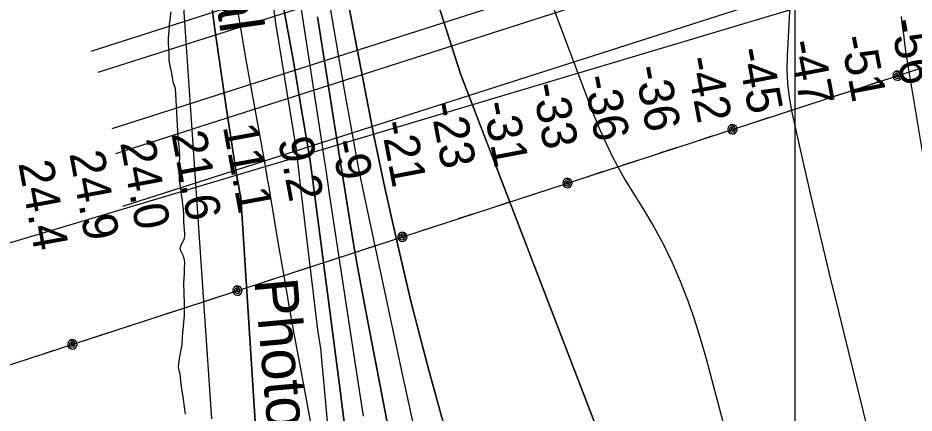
# Model space of a CAD drawing. Extents: x 3250478 to 3288318, y 788638 to 816472.
# Drawn here: x 3274100 to 3275824, y 804744 to 805505 of the extents above; entities that cross this region are included whole.
import ezdxf

# ---------------------------------------------------------------- set-up
doc = ezdxf.new("R2010")
doc.units = 0
for name, color, linetype in [('V-GRID-MAJR', 7, 'Continuous'), ('V-RIVR-EDGE', 7, 'Continuous'), ('V-RIVR-IDEN', 7, 'Continuous'), ('V-RIVR-RANG', 7, 'Continuous'), ('V-SITE-VEGE', 7, 'Continuous'), ('V-TOPO-DPTH', 7, 'Continuous'), ('V-TOPO-MAJR', 7, 'Continuous'), ('V-TOPO-MINR', 7, 'Continuous'), ('V-TOPO-WATR', 7, 'Continuous'), ('V-UTIL-LINE', 7, 'Continuous')]:
    doc.layers.add(name, color=color, linetype=linetype)

msp = doc.modelspace()

# ---------------------------------------------------------------- linework, layer by layer
at = {"layer": 'V-GRID-MAJR'}
msp.add_spline([(3275593.9, 794016.6), (3275594.8, 800075.6), (3275595.7, 806137.8), (3275596.6, 812200), (3275596.6, 812203)], degree=3, dxfattribs=at)
at = {"layer": 'V-RIVR-EDGE'}
msp.add_lwpolyline([(3274372, 806831.3), (3274393.5, 806722.1), (3274408.1, 806642.1), (3274457.9, 806412), (3274469.1, 806345.1), (3274504.1, 806121.6), (3274513.6, 806070.2), (3274547.7, 805825), (3274554.2, 805786.3), (3274589.6, 805538.9), (3274595.2, 805495), (3274635, 805251.9), (3274642.7, 805183.2), (3274676.3, 804904.9), (3274682.3, 804868.4), (3274707.7, 804588.4)], dxfattribs=at)
at = {"layer": 'V-SITE-VEGE'}
for points in [[(3274393.1, 805516.7), (3274392.9, 805504.3), (3274390.9, 805492.9), (3274390.5, 805488), (3274390.4, 805480.4), (3274389, 805466), (3274388.9, 805457.5), (3274389.9, 805436.3), (3274389.9, 805428), (3274390.3, 805422.7), (3274392, 805413.5)], [(3274392, 805413.5), (3274395.8, 805395.1), (3274398.1, 805381.9), (3274402.5, 805369.9), (3274407.4, 805275.5), (3274410.1, 805251.1), (3274410.7, 805237.6), (3274409.6, 805216.8), (3274410, 805191.5), (3274412.5, 805176.9), (3274413.5, 805170.6), (3274414.1, 805164.8), (3274415.7, 805155.1), (3274416.1, 805150.8), (3274417.8, 805136.7), (3274418.2, 805126.6), (3274418.4, 805113.1), (3274420, 805089), (3274420, 805085.5), (3274419, 805077.7), (3274413.1, 805067.6), (3274411.8, 805063.8), (3274411.2, 805061.5), (3274413.3, 805056.1), (3274417.8, 805047.2), (3274419.4, 805038.9), (3274420, 805033.4), (3274419.6, 805023.1), (3274419.5, 805013.3), (3274418.7, 804994), (3274419.9, 804955.2), (3274419.7, 804932.4), (3274418.7, 804918.6), (3274415.7, 804891.2), (3274415.1, 804876.5), (3274412.2, 804859.5), (3274409.8, 804849.7), (3274408.3, 804832.7), (3274409, 804828.9), (3274411.4, 804820.4), (3274412.8, 804805.7), (3274414.5, 804791.1), (3274418, 804771.3), (3274419.3, 804760.6), (3274420.7, 804747.1), (3274421.3, 804742.5)]]:
    msp.add_lwpolyline(points, dxfattribs=at)
at = {"layer": 'V-TOPO-DPTH'}
for points in [[(3272896.9, 811666.8), (3273467.3, 810068.1), (3273725.4, 809243.6), (3273978.7, 808646.8), (3274258.5, 807822.2), (3274387.5, 807404.6), (3274650.5, 806336.2), (3274951.7, 805397.8), (3275222.6, 804691.4)], [(3275222.6, 804691.4), (3274951.7, 805397.8), (3274650.5, 806336.2), (3274387.5, 807404.6), (3274258.5, 807822.2), (3273978.7, 808646.8), (3273725.4, 809243.6), (3273467.3, 810068.1), (3272896.9, 811666.8)], [(3274715.7, 805634.8), (3274785.6, 805275.5), (3274790.5, 805251.1), (3274795.5, 805226.6), (3274800.7, 805202.2), (3274806, 805177.8), (3274824.8, 805092.9), (3274840.2, 805026.2), (3274856.1, 804959.6), (3274873, 804893.3), (3274890.6, 804827.2), (3274941.7, 804640.5)], [(3274941.7, 804640.5), (3274890.6, 804827.2), (3274873, 804893.3), (3274856.1, 804959.6), (3274840.2, 805026.2), (3274824.8, 805092.9), (3274806, 805177.8), (3274800.7, 805202.2), (3274795.5, 805226.6), (3274790.5, 805251.1), (3274785.6, 805275.5), (3274715.7, 805634.8)], [(3274730.3, 804707), (3274724.6, 804752.5), (3274718.8, 804797.9), (3274667.5, 805191.6), (3274666.2, 805201.2), (3274664.9, 805210.8), (3274663.4, 805220.4), (3274661.9, 805230), (3274641.8, 805351.1), (3274629.8, 805421.2), (3274617.4, 805491.1), (3274604.3, 805561)], [(3274604.3, 805561), (3274617.4, 805491.1), (3274629.8, 805421.2), (3274641.8, 805351.1), (3274661.9, 805230), (3274663.4, 805220.4), (3274664.9, 805210.8), (3274666.2, 805201.2), (3274667.5, 805191.6), (3274718.8, 804797.9), (3274724.6, 804752.5), (3274730.3, 804707)], [(3274600.1, 804045.6), (3274528.7, 805159.5), (3274526.3, 805171.6), (3274524, 805183.7), (3274521.9, 805195.8), (3274519.9, 805208), (3274500.7, 805333.3), (3274489.5, 805408.2), (3274478.9, 805483.2), (3274468.9, 805558.2)], [(3275124.5, 805538.8), (3275200.9, 805336.1), (3275205.7, 805323.8), (3275210.6, 805311.6), (3275215.7, 805299.4), (3275221, 805287.4), (3275231.6, 805263.7), (3275242.8, 805240.2), (3275254.7, 805217), (3275267.6, 805194.3), (3275281.1, 805172), (3275303.8, 805136.3), (3275323.7, 805103), (3275342.3, 805069.1), (3275359, 805034.2), (3275374.4, 804998.6), (3275388.2, 804962.3), (3275401.2, 804925.7), (3275412.7, 804888.7), (3275423.4, 804851.4), (3275491.7, 804594.8)], [(3275124.5, 805538.8), (3275200.9, 805336.1), (3275205.7, 805323.8), (3275210.6, 805311.6), (3275215.7, 805299.4), (3275221, 805287.4), (3275231.6, 805263.7), (3275242.8, 805240.2), (3275254.7, 805217), (3275267.6, 805194.3), (3275281.1, 805172), (3275303.8, 805136.3), (3275323.7, 805103), (3275342.3, 805069.1), (3275359, 805034.2), (3275374.4, 804998.6), (3275388.2, 804962.3), (3275401.2, 804925.7), (3275412.7, 804888.7), (3275423.4, 804851.4), (3275491.7, 804594.8)], [(3274858.9, 804473), (3274771.6, 804926.8), (3274762.6, 804974.6), (3274753.9, 805022.5), (3274745.6, 805070.4), (3274737.7, 805118.4), (3274726, 805190.7), (3274724.1, 805202.6), (3274722.2, 805214.5), (3274720.3, 805226.4), (3274718.5, 805238.3), (3274699.6, 805360.9), (3274688.1, 805434.1), (3274676.5, 805507.3)], [(3274676.5, 805507.3), (3274688.1, 805434.1), (3274699.6, 805360.9), (3274718.5, 805238.3), (3274720.3, 805226.4), (3274722.2, 805214.5), (3274724.1, 805202.6), (3274726, 805190.7), (3274737.7, 805118.4), (3274745.6, 805070.4), (3274753.9, 805022.5), (3274762.6, 804974.6), (3274771.6, 804926.8), (3274858.9, 804473)]]:
    msp.add_lwpolyline(points, dxfattribs=at)
at = {"layer": 'V-TOPO-MAJR'}
msp.add_lwpolyline([(3275590.8, 805639.6), (3275579.8, 805432.1), (3275579.4, 805405.4), (3275580.6, 805378.9), (3275583.9, 805352.5), (3275588.6, 805326.3), (3275609.8, 805232.1), (3275626.4, 805158.8), (3275643.4, 805085.7), (3275660.8, 805012.7), (3275678.6, 804939.7), (3275763.5, 804595.3)], dxfattribs=at)
at = {"layer": 'V-TOPO-MINR'}
for points in [[(3275222.6, 804691.4), (3274951.7, 805397.8), (3274650.5, 806336.2), (3274387.5, 807404.6), (3274258.5, 807822.2), (3273978.7, 808646.8), (3273725.4, 809243.6), (3273467.3, 810068.1), (3272896.9, 811666.8)], [(3274231.8, 806901.3), (3274294.7, 806611.3), (3274296.3, 806603.7), (3274297.9, 806596.1), (3274299.3, 806588.5), (3274300.6, 806580.8), (3274309.5, 806528.1), (3274315, 806494.1), (3274320.1, 806460), (3274324.8, 806425.9), (3274329.1, 806391.7), (3274387.9, 805898.7), (3274388.4, 805894.7), (3274388.9, 805890.7), (3274389.3, 805886.7), (3274389.8, 805882.7), (3274392.7, 805857.3), (3274394.6, 805840.6), (3274396.6, 805823.9), (3274398.7, 805807.2), (3274400.7, 805790.5), (3274472.1, 804733.3)], [(3274638.7, 805887.8), (3274727.8, 805366.8), (3274732.1, 805341.9), (3274736.5, 805317.1), (3274740.9, 805292.3), (3274745.3, 805267.4), (3274750, 805242.6), (3274754.7, 805217.9), (3274759.7, 805193.1), (3274764.9, 805168.5), (3274839.2, 804819.4), (3274851.9, 804760.7), (3274864.7, 804702.1)], [(3274598.2, 805827.2), (3274685.1, 805258.6), (3274688.6, 805235.6), (3274692.1, 805212.6), (3274695.6, 805189.6), (3274699, 805166.6), (3274742.2, 804880), (3274753.1, 804809), (3274764.2, 804738.1)], [(3274715.7, 805634.8), (3274785.6, 805275.5), (3274790.5, 805251.1), (3274795.5, 805226.6), (3274800.7, 805202.2), (3274806, 805177.8), (3274824.8, 805092.9), (3274840.2, 805026.2), (3274856.1, 804959.6), (3274873, 804893.3), (3274890.6, 804827.2), (3274941.7, 804640.5)], [(3274511.3, 805585.2), (3274524.7, 805504.9), (3274538.6, 805424.6), (3274574, 805227.3), (3274576.9, 805211.2), (3274579.7, 805195.1), (3274582.5, 805179), (3274585.2, 805163), (3274600.2, 805073.1), (3274610.6, 805012.1), (3274621.2, 804951.2), (3274632.1, 804890.3), (3274643.3, 804829.4), (3274708.5, 804479.7)], [(3274468.9, 805558.2), (3274478.9, 805483.2), (3274489.5, 805408.2), (3274500.7, 805333.3), (3274519.9, 805208), (3274521.9, 805195.8), (3274524, 805183.7), (3274526.3, 805171.6), (3274528.7, 805159.5), (3274600.1, 804045.6)], [(3275124.5, 805538.8), (3275200.9, 805336.1), (3275205.7, 805323.8), (3275210.6, 805311.6), (3275215.7, 805299.4), (3275221, 805287.4), (3275231.6, 805263.7), (3275242.8, 805240.2), (3275254.7, 805217), (3275267.6, 805194.3), (3275281.1, 805172), (3275303.8, 805136.3), (3275323.7, 805103), (3275342.3, 805069.1), (3275359, 805034.2), (3275374.4, 804998.6), (3275388.2, 804962.3), (3275401.2, 804925.7), (3275412.7, 804888.7), (3275423.4, 804851.4), (3275491.7, 804594.8)], [(3274676.5, 805507.3), (3274688.1, 805434.1), (3274699.6, 805360.9), (3274718.5, 805238.3), (3274720.3, 805226.4), (3274722.2, 805214.5), (3274724.1, 805202.6), (3274726, 805190.7), (3274737.7, 805118.4), (3274745.6, 805070.4), (3274753.9, 805022.5), (3274762.6, 804974.6), (3274771.6, 804926.8), (3274858.9, 804473)], [(3275799.5, 805507.6), (3275801.6, 805490.3), (3275803.8, 805473), (3275806.1, 805455.8), (3275808.7, 805436.8), (3275809.9, 805429.1), (3275811, 805421.3), (3275812.2, 805413.5), (3275813.5, 805405.8), (3275910.7, 804824.7)]]:
    msp.add_lwpolyline(points, dxfattribs=at)
at = {"layer": 'V-TOPO-WATR'}
msp.add_lwpolyline([(3274604.3, 805561), (3274617.4, 805491.1), (3274629.8, 805421.2), (3274641.8, 805351.1), (3274661.9, 805230), (3274663.4, 805220.4), (3274664.9, 805210.8), (3274666.2, 805201.2), (3274667.5, 805191.6), (3274718.8, 804797.9), (3274724.6, 804752.5), (3274730.3, 804707)], dxfattribs=at)
at = {"layer": 'V-UTIL-LINE'}
for p, q in [((3274240.5, 805441.3), (3276697.9, 806228.7)), ((3274254.1, 805400.6), (3276711.4, 806188)), ((3274281.2, 805292), (3276738.6, 806079.4)), ((3274288, 805244.4), (3276745.4, 806031.9)), ((3274301.6, 805142.6), (3276759, 805930.1))]:
    msp.add_line(p, q, dxfattribs=at)
for points in [[(3276779.1, 805877.5), (3273409.8, 804870.5)], [(3267768.9, 795052), (3267595.7, 796245.4), (3267428.9, 797433.4), (3267186.1, 798668.3), (3266836.5, 800535.4), (3266601.4, 801827.2), (3266502.4, 802344.1), (3267033.5, 802517.9), (3268674.4, 803054.4), (3270333.6, 803588.9), (3271983.5, 804154), (3273734.5, 804723.4), (3276865.7, 805744)], [(3275792.4, 805394.1), (3275790.1, 805395.9), (3275790, 805393.6), (3275792.2, 805392), (3275794.9, 805393.2), (3275794, 805396.4), (3275789.8, 805398.7), (3275786.7, 805395.8), (3275786.9, 805390.9), (3275790.9, 805388.6), (3275795.4, 805389.1), (3275797.9, 805393.1), (3275796.5, 805398.5), (3275789.6, 805402.7), (3275786.5, 805401), (3275784.3, 805398.2), (3275783.4, 805394.8), (3275783.8, 805391.4), (3275785.5, 805388.3), (3275788.3, 805386.1), (3275791.7, 805385.2), (3275795.2, 805385.6), (3275798.2, 805387.3), (3275800.4, 805390.1), (3275801.3, 805393.4), (3275800.9, 805396.9), (3275799.2, 805400), (3275796.4, 805402.2), (3275793.1, 805403.1), (3275789.6, 805402.7)], [(3275722.9, 805371.5), (3275755.3, 805382.1)], [(3275652.6, 805348.6), (3275684.9, 805359.1)], [(3275582.2, 805325.7), (3275614.6, 805336.2)], [(3275511.9, 805302.7), (3275544.2, 805313.3)], [(3275474.8, 805290.6), (3275472.5, 805292.4), (3275472.4, 805290.1), (3275474.6, 805288.5), (3275477.3, 805289.7), (3275476.4, 805292.9), (3275472.3, 805295.2), (3275469.2, 805292.3), (3275469.4, 805287.4), (3275473.3, 805285.1), (3275477.8, 805285.6), (3275480.4, 805289.6), (3275479, 805295), (3275472, 805299.2), (3275469, 805297.5), (3275466.8, 805294.7), (3275465.8, 805291.3), (3275466.2, 805287.9), (3275468, 805284.8), (3275470.7, 805282.6), (3275474.1, 805281.7), (3275477.6, 805282.1), (3275480.7, 805283.8), (3275482.8, 805286.6), (3275483.8, 805289.9), (3275483.4, 805293.4), (3275481.6, 805296.5), (3275478.9, 805298.7), (3275475.5, 805299.6), (3275472, 805299.2)], [(3275405.4, 805268), (3275437.7, 805278.6)], [(3275335, 805245.1), (3275367.4, 805255.6)], [(3275264.7, 805222.2), (3275297, 805232.7)], [(3275194.3, 805199.2), (3275226.6, 805209.8)], [(3275157.2, 805187.1), (3275155, 805188.9), (3275154.9, 805186.6), (3275157.1, 805185), (3275159.8, 805186.2), (3275158.9, 805189.4), (3275154.7, 805191.7), (3275151.6, 805188.8), (3275151.8, 805183.9), (3275155.8, 805181.6), (3275160.2, 805182.1), (3275162.8, 805186.1), (3275161.4, 805191.5), (3275154.5, 805195.7), (3275151.4, 805194), (3275149.2, 805191.2), (3275148.3, 805187.8), (3275148.7, 805184.4), (3275150.4, 805181.3), (3275153.2, 805179.1), (3275156.5, 805178.2), (3275160, 805178.6), (3275163.1, 805180.3), (3275165.3, 805183.1), (3275166.2, 805186.4), (3275165.8, 805189.9), (3275164.1, 805193), (3275161.3, 805195.2), (3275157.9, 805196.1), (3275154.5, 805195.7)], [(3275087.8, 805164.5), (3275120.2, 805175.1)], [(3275017.5, 805141.6), (3275049.8, 805152.1)], [(3274947.1, 805118.7), (3274979.4, 805129.2)], [(3274876.8, 805095.7), (3274909.1, 805106.3)], [(3274839.7, 805083.6), (3274837.4, 805085.4), (3274837.3, 805083.1), (3274839.5, 805081.5), (3274842.2, 805082.7), (3274841.3, 805085.9), (3274837.2, 805088.2), (3274834, 805085.3), (3274834.3, 805080.4), (3274838.2, 805078.1), (3274842.7, 805078.6), (3274845.3, 805082.6), (3274843.9, 805088), (3274836.9, 805092.2), (3274833.8, 805090.5), (3274831.7, 805087.7), (3274830.7, 805084.3), (3274831.1, 805080.9), (3274832.8, 805077.8), (3274835.6, 805075.6), (3274839, 805074.7), (3274842.5, 805075.1), (3274845.5, 805076.8), (3274847.7, 805079.6), (3274848.7, 805082.9), (3274848.2, 805086.4), (3274846.5, 805089.5), (3274843.8, 805091.7), (3274840.4, 805092.6), (3274836.9, 805092.2)], [(3274770.3, 805061), (3274802.6, 805071.6)], [(3274699.9, 805038.1), (3274732.2, 805048.6)], [(3274629.6, 805015.2), (3274661.9, 805025.7)], [(3274559.2, 804992.2), (3274591.5, 805002.8)], [(3274522.1, 804980.1), (3274519.8, 804981.9), (3274519.7, 804979.6), (3274522, 804978), (3274524.6, 804979.2), (3274523.7, 804982.4), (3274519.6, 804984.7), (3274516.5, 804981.8), (3274516.7, 804976.9), (3274520.7, 804974.6), (3274525.1, 804975.1), (3274527.7, 804979.1), (3274526.3, 804984.5), (3274519.3, 804988.7), (3274516.3, 804987), (3274514.1, 804984.2), (3274513.2, 804980.8), (3274513.6, 804977.4), (3274515.3, 804974.3), (3274518, 804972.1), (3274521.4, 804971.2), (3274524.9, 804971.6), (3274528, 804973.3), (3274530.2, 804976.1), (3274531.1, 804979.4), (3274530.7, 804982.9), (3274529, 804986), (3274526.2, 804988.2), (3274522.8, 804989.1), (3274519.3, 804988.7)], [(3274452.7, 804957.5), (3274485, 804968.1)], [(3274382.4, 804934.6), (3274414.7, 804945.1)], [(3274312, 804911.7), (3274344.3, 804922.2)], [(3274241.6, 804888.7), (3274274, 804899.3)], [(3274204.6, 804876.6), (3274202.3, 804878.4), (3274202.2, 804876.1), (3274204.4, 804874.5), (3274207.1, 804875.7), (3274206.2, 804878.9), (3274202.1, 804881.2), (3274198.9, 804878.3), (3274199.1, 804873.4), (3274203.1, 804871.1), (3274207.6, 804871.6), (3274210.1, 804875.6), (3274208.8, 804881), (3274201.8, 804885.2), (3274198.7, 804883.5), (3274196.5, 804880.7), (3274195.6, 804877.3), (3274196, 804873.9), (3274197.7, 804870.8), (3274200.5, 804868.6), (3274203.9, 804867.7), (3274207.4, 804868.1), (3274210.4, 804869.8), (3274212.6, 804872.6), (3274213.5, 804875.9), (3274213.1, 804879.4), (3274211.4, 804882.5), (3274208.6, 804884.7), (3274205.3, 804885.6), (3274201.8, 804885.2)], [(3274135.2, 804854), (3274167.5, 804864.6)]]:
    msp.add_lwpolyline(points, dxfattribs=at)

# ---------------------------------------------------------------- texts
at = {"layer": 'V-RIVR-IDEN'}
for s, rotation, p in [('Aerial', 278.1575, (3274449.8, 805754.1)), ('Photos', 275.1811, (3274554.5, 805000.8))]:
    msp.add_text(s, height=83, rotation=rotation, dxfattribs=at).set_placement(p)
at = {"layer": 'V-RIVR-RANG'}
for s, rotation, p in [('-56', 280.7077, (3275778, 805499.6)), ('-47', 280.7077, (3275582.2, 805458.5)), ('-51', 280.7077, (3275682.3, 805467.5)), ('-45', 280.7077, (3275483.2, 805444)), ('-42', 280.7077, (3275384.7, 805426.7)), ('-36', 280.7077, (3275286.2, 805409.4)), ('-36', 280.7077, (3275187.9, 805391)), ('-33', 280.7077, (3275089, 805375.8)), ('-23', 280.7077, (3274892.5, 805338.5)), ('-31', 280.7077, (3274993.9, 805340.6)), ('-21', 280.7077, (3274797.4, 805303.3)), ('21.6', 280.4383, (3274394.8, 805282.3)), ('11.1', 280.4383, (3274493.9, 805296.5)), ('24.0', 280.4383, (3274296.3, 805265)), ('9.2', 280.7077, (3274600, 805270.5)), ('-9', 280.7077, (3274702.5, 805266.8)), ('24.9', 280.4383, (3274198.5, 805244)), ('24.4', 280.4383, (3274100.3, 805225.4))]:
    msp.add_text(s, height=67, rotation=rotation, dxfattribs=at).set_placement(p)

doc.saveas('drawing.dxf')
